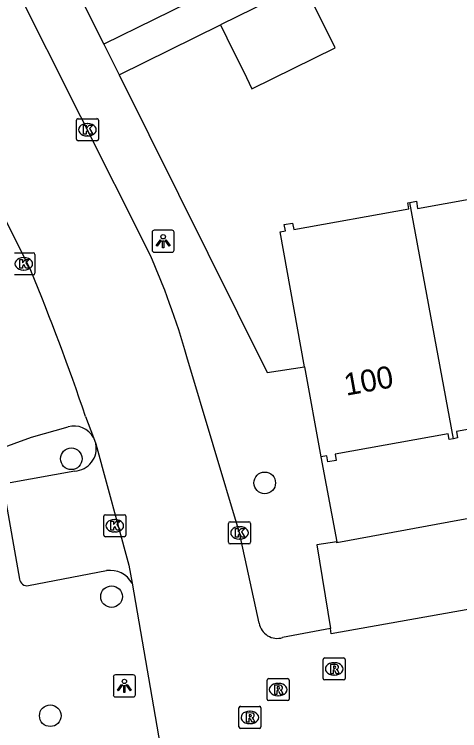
# Model space of a CAD drawing. Extents: x 157793 to 159380, y 380882 to 382313.
# Drawn here: x 158332.75 to 158352.88, y 381426.52 to 381458.93 of the extents above; entities that cross this region are included whole.
import ezdxf

# ---------------------------------------------------------------- set-up
doc = ezdxf.new("R2010")
doc.units = 0
for name, color, linetype in [('IMGEO_Boom', 7, 'Continuous'), ('IMGEO_Kolk', 7, 'Continuous'), ('IMGEO_Lichtpunt', 7, 'Continuous'), ('IMGEO_Pand', 7, 'Continuous'), ('IMGEO_Pand_nummerreeks', 7, 'Continuous'), ('IMGEO_Rijbaan_lokaal_open', 7, 'Continuous'), ('IMGEO_Rioolput', 7, 'Continuous'), ('IMGEO_Voetpad_open', 7, 'Continuous')]:
    doc.layers.add(name, color=color, linetype=linetype)

msp = doc.modelspace()

# ---------------------------------------------------------------- linework, layer by layer
at = {"layer": 'IMGEO_Boom'}
for centre in [(158335.328, 381438.82), (158344.071, 381437.728), (158337.149, 381432.582), (158334.377, 381427.195)]:
    msp.add_circle(centre, 0.489, dxfattribs=at)
at = {"layer": 'IMGEO_Kolk'}
for p, q in [((158335.557, 381453.279), (158335.557, 381454.131)), ((158335.632, 381454.205), (158336.484, 381454.205)), ((158336.558, 381454.131), (158336.558, 381453.279)), ((158336.045, 381453.985), (158336.07, 381453.985)), ((158336.484, 381453.205), (158335.632, 381453.205)), ((158336.068, 381453.425), (158336.043, 381453.425)), ((158332.753, 381448.138), (158333.605, 381448.138)), ((158333.679, 381448.064), (158333.679, 381447.212)), ((158333.166, 381447.918), (158333.191, 381447.918)), ((158333.189, 381447.358), (158333.164, 381447.358)), ((158333.605, 381447.138), (158332.753, 381447.138)), ((158336.793, 381435.363), (158336.793, 381436.215)), ((158336.868, 381436.289), (158337.72, 381436.289)), ((158337.281, 381436.069), (158337.306, 381436.069)), ((158337.794, 381436.215), (158337.794, 381435.363)), ((158342.433, 381435.041), (158342.433, 381435.893)), ((158342.508, 381435.967), (158343.36, 381435.967)), ((158342.921, 381435.747), (158342.946, 381435.747)), ((158343.434, 381435.893), (158343.434, 381435.041)), ((158337.304, 381435.509), (158337.279, 381435.509)), ((158337.72, 381435.289), (158336.868, 381435.289)), ((158342.944, 381435.187), (158342.919, 381435.187)), ((158343.36, 381434.967), (158342.508, 381434.967))]:
    msp.add_line(p, q, dxfattribs=at)
for points in [[(158335.557, 381453.279), (158335.557, 381454.131)], [(158335.632, 381454.205), (158336.484, 381454.205)], [(158336.558, 381454.131), (158336.558, 381453.279)], [(158335.878, 381453.905), (158336.001, 381453.905), (158336.001, 381453.754), (158336.131, 381453.905), (158336.295, 381453.905), (158336.149, 381453.754), (158336.302, 381453.505), (158336.15, 381453.505), (158336.065, 381453.669), (158336.001, 381453.602), (158336.001, 381453.505), (158335.878, 381453.505), (158335.878, 381453.905)], [(158336.484, 381453.205), (158335.632, 381453.205)], [(158332.753, 381448.138), (158333.605, 381448.138)], [(158333.679, 381448.064), (158333.679, 381447.212)], [(158332.999, 381447.838), (158333.122, 381447.838), (158333.122, 381447.687), (158333.252, 381447.838), (158333.416, 381447.838), (158333.27, 381447.687), (158333.423, 381447.438), (158333.271, 381447.438), (158333.186, 381447.602), (158333.122, 381447.535), (158333.122, 381447.438), (158332.999, 381447.438), (158332.999, 381447.838)], [(158333.605, 381447.138), (158332.753, 381447.138)], [(158336.793, 381435.363), (158336.793, 381436.215)], [(158336.868, 381436.289), (158337.72, 381436.289)], [(158337.114, 381435.989), (158337.237, 381435.989), (158337.237, 381435.838), (158337.367, 381435.989), (158337.531, 381435.989), (158337.385, 381435.838), (158337.538, 381435.589), (158337.386, 381435.589), (158337.301, 381435.753), (158337.237, 381435.686), (158337.237, 381435.589), (158337.114, 381435.589), (158337.114, 381435.989)], [(158337.794, 381436.215), (158337.794, 381435.363)], [(158342.433, 381435.041), (158342.433, 381435.893)], [(158342.508, 381435.967), (158343.36, 381435.967)], [(158342.754, 381435.667), (158342.877, 381435.667), (158342.877, 381435.516), (158343.007, 381435.667), (158343.171, 381435.667), (158343.025, 381435.516), (158343.178, 381435.267), (158343.026, 381435.267), (158342.941, 381435.431), (158342.877, 381435.364), (158342.877, 381435.267), (158342.754, 381435.267), (158342.754, 381435.667)], [(158343.434, 381435.893), (158343.434, 381435.041)], [(158337.72, 381435.289), (158336.868, 381435.289)], [(158343.36, 381434.967), (158342.508, 381434.967)]]:
    msp.add_lwpolyline(points, dxfattribs=at)
for centre, start, end in [((158335.634, 381454.129), 91.552, 178.448), ((158335.634, 381454.129), 91.552, 178.448), ((158336.482, 381454.129), 1.552, 88.448), ((158336.482, 381454.129), 1.552, 88.448), ((158335.634, 381453.281), 181.552, 268.448), ((158335.634, 381453.281), 181.552, 268.448), ((158336.482, 381453.281), 271.552, 358.448), ((158336.482, 381453.281), 271.552, 358.448), ((158333.603, 381448.062), 1.552, 88.448), ((158333.603, 381448.062), 1.552, 88.448), ((158333.603, 381447.214), 271.552, 358.448), ((158333.603, 381447.214), 271.552, 358.448), ((158336.87, 381436.213), 91.552, 178.448), ((158336.87, 381436.213), 91.552, 178.448), ((158337.718, 381436.213), 1.552, 88.448), ((158337.718, 381436.213), 1.552, 88.448), ((158342.51, 381435.891), 91.552, 178.448), ((158342.51, 381435.891), 91.552, 178.448), ((158343.358, 381435.891), 1.552, 88.448), ((158343.358, 381435.891), 1.552, 88.448), ((158336.87, 381435.365), 181.552, 268.448), ((158336.87, 381435.365), 181.552, 268.448), ((158337.718, 381435.365), 271.552, 358.448), ((158337.718, 381435.365), 271.552, 358.448), ((158342.51, 381435.043), 181.552, 268.448), ((158342.51, 381435.043), 181.552, 268.448), ((158343.358, 381435.043), 271.552, 358.448), ((158343.358, 381435.043), 271.552, 358.448)]:
    msp.add_arc(centre, 0.0765, start, end, dxfattribs=at)
for centre, major_axis, ratio, start_param, end_param in [((158336.044, 381453.705), (-0.387, 0.002), 0.722429, 4.712389, 7.853982), ((158336.069, 381453.705), (-0.39, 0.002), 0.717154, 1.570796, 4.712389), ((158333.165, 381447.638), (-0.387, 0.002), 0.722429, 4.712389, 7.853982), ((158333.19, 381447.638), (-0.39, 0.002), 0.717154, 1.570796, 4.712389), ((158337.28, 381435.789), (-0.387, 0.002), 0.722429, 4.712389, 7.853982), ((158337.305, 381435.789), (-0.39, 0.002), 0.717154, 1.570796, 4.712389), ((158342.92, 381435.467), (-0.387, 0.002), 0.722429, 4.712389, 7.853982), ((158342.945, 381435.467), (-0.39, 0.002), 0.717154, 1.570796, 4.712389)]:
    msp.add_ellipse(centre, major_axis=major_axis, ratio=ratio, start_param=start_param, end_param=end_param, dxfattribs=at)
at = {"layer": 'IMGEO_Lichtpunt'}
for p, q in [((158338.981, 381449.063), (158338.981, 381448.256)), ((158338.981, 381449.063), (158338.981, 381448.256)), ((158339.883, 381449.158), (158339.075, 381449.158)), ((158339.883, 381449.158), (158339.075, 381449.158)), ((158339.977, 381448.256), (158339.977, 381449.063)), ((158339.977, 381448.256), (158339.977, 381449.063)), ((158339.075, 381448.162), (158339.883, 381448.162)), ((158339.075, 381448.162), (158339.883, 381448.162)), ((158337.228, 381428.949), (158337.228, 381428.142)), ((158337.228, 381428.949), (158337.228, 381428.142)), ((158338.13, 381429.044), (158337.322, 381429.044)), ((158338.13, 381429.044), (158337.322, 381429.044)), ((158338.224, 381428.142), (158338.224, 381428.949)), ((158338.224, 381428.142), (158338.224, 381428.949)), ((158337.322, 381428.048), (158338.13, 381428.048)), ((158337.322, 381428.048), (158338.13, 381428.048))]:
    msp.add_line(p, q, dxfattribs=at)
for points in [[(158339.355, 381448.727), (158339.394, 381448.699), (158339.206, 381448.437), (158339.168, 381448.464), (158339.355, 381448.727)], [(158339.457, 381448.679), (158339.504, 381448.679), (158339.504, 381448.357), (158339.457, 381448.357), (158339.457, 381448.679)], [(158339.567, 381448.699), (158339.605, 381448.726), (158339.792, 381448.464), (158339.753, 381448.436), (158339.567, 381448.699)], [(158337.602, 381428.613), (158337.641, 381428.585), (158337.453, 381428.323), (158337.415, 381428.35), (158337.602, 381428.613)], [(158337.704, 381428.565), (158337.751, 381428.565), (158337.751, 381428.243), (158337.704, 381428.243), (158337.704, 381428.565)], [(158337.814, 381428.585), (158337.852, 381428.612), (158338.039, 381428.35), (158338, 381428.322), (158337.814, 381428.585)]]:
    msp.add_lwpolyline(points, dxfattribs=at)
for centre in [(158339.48, 381448.861), (158337.727, 381428.747)]:
    msp.add_circle(centre, 0.0994, dxfattribs=at)
for centre, start, end in [((158339.075, 381449.063), 90, 180), ((158339.075, 381449.063), 90, 180), ((158339.883, 381449.063), 0, 90), ((158339.883, 381449.063), 0, 90), ((158339.075, 381448.256), 180, 270), ((158339.075, 381448.256), 180, 270), ((158339.883, 381448.256), 270, 0), ((158339.883, 381448.256), 270, 360), ((158337.322, 381428.949), 90, 180), ((158337.322, 381428.949), 90, 180), ((158338.13, 381428.949), 0, 90), ((158338.13, 381428.949), 0, 90), ((158337.322, 381428.142), 180, 270), ((158337.322, 381428.142), 180, 270), ((158338.13, 381428.142), 270, 0), ((158338.13, 381428.142), 270, 360)]:
    msp.add_arc(centre, 0.0946, start, end, dxfattribs=at)
at = {"layer": 'IMGEO_Pand'}
for points in [[(158345.826, 381460.298), (158342.072, 381458.452)], [(158342.072, 381458.452), (158342.361, 381457.865), (158343.243, 381456.071), (158343.496, 381455.557), (158347.25, 381457.403), (158345.826, 381460.298)], [(158350.631, 381450.413), (158350.927, 381450.467), (158350.984, 381450.148), (158356.142, 381451.078), (158356.087, 381451.385), (158356.285, 381451.421)], [(158345.871, 381442.976), (158344.769, 381449.087), (158345.006, 381449.13), (158344.955, 381449.414), (158345.328, 381449.481), (158345.381, 381449.188), (158350.584, 381450.126), (158350.534, 381450.396), (158350.631, 381450.413)], [(158352.6, 381439.726), (158350.631, 381450.413)], [(158345.871, 381442.976), (158346.606, 381438.9)], [(158358.187, 381440.739), (158358.005, 381440.706), (158357.953, 381440.993), (158352.739, 381440.053), (158352.792, 381439.761), (158352.6, 381439.726)], [(158352.6, 381439.726), (158352.41, 381439.692), (158352.363, 381439.952), (158347.252, 381439.031), (158347.303, 381438.744), (158346.922, 381438.676), (158346.873, 381438.948), (158346.606, 381438.9)]]:
    msp.add_lwpolyline(points, dxfattribs=at)
at = {"layer": 'IMGEO_Rijbaan_lokaal_open'}
for points in [[(158338.824, 381448.203), (158323.507, 381478.675), (158321.13, 381483.404)], [(158330.325, 381453.652), (158333.5, 381447.333)], [(158343.822, 381431.379), (158342.934, 381435.467), (158340.55, 381443.438)], [(158335.973, 381440.734), (158336.329, 381439.775)], [(158336.329, 381439.775), (158336.434, 381439.494)], [(158336.434, 381439.494), (158337.936, 381433.999), (158338.074, 381433.188)], [(158389.687, 381438.882), (158388.503, 381438.277), (158347.078, 381430.896), (158347.04, 381431.137)], [(158338.074, 381433.188), (158339.498, 381424.968)], [(158347.04, 381431.137), (158344.88, 381430.73)]]:
    msp.add_lwpolyline(points, dxfattribs=at)
for centre, radius, start, end in [((158305.951, 381433.6), 35.97, 15.872, 23.9512), ((158227.539, 381403.861), 114.532, 18.78068, 22.30666), ((158344.636, 381431.519), 0.826, 189.7509, 287.1974)]:
    msp.add_arc(centre, radius, start, end, dxfattribs=at)
at = {"layer": 'IMGEO_Rioolput'}
for p, q in [((158346.712, 381428.885), (158346.712, 381429.737)), ((158346.787, 381429.811), (158347.639, 381429.811)), ((158347.2, 381429.591), (158347.225, 381429.591)), ((158347.713, 381429.737), (158347.713, 381428.885)), ((158344.254, 381428.876), (158345.106, 381428.876)), ((158347.223, 381429.031), (158347.198, 381429.031)), ((158344.179, 381427.95), (158344.179, 381428.802)), ((158344.667, 381428.656), (158344.692, 381428.656)), ((158345.18, 381428.802), (158345.18, 381427.95)), ((158347.639, 381428.811), (158346.787, 381428.811)), ((158344.69, 381428.096), (158344.665, 381428.096)), ((158342.976, 381427.619), (158343.828, 381427.619)), ((158345.106, 381427.876), (158344.254, 381427.876)), ((158342.901, 381426.693), (158342.901, 381427.545)), ((158343.389, 381427.399), (158343.414, 381427.399)), ((158343.902, 381427.545), (158343.902, 381426.693)), ((158343.828, 381426.619), (158342.976, 381426.619)), ((158343.412, 381426.839), (158343.387, 381426.839))]:
    msp.add_line(p, q, dxfattribs=at)
for points in [[(158346.712, 381428.885), (158346.712, 381429.737)], [(158346.787, 381429.811), (158347.639, 381429.811)], [(158347.301, 381429.509), (158347.049, 381429.511), (158347.049, 381429.111)], [(158347.713, 381429.737), (158347.713, 381428.885)], [(158347.049, 381429.111), (158347.173, 381429.111), (158347.173, 381429.273), (158347.184, 381429.273)], [(158347.227, 381429.43), (158347.173, 381429.43), (158347.173, 381429.349)], [(158347.173, 381429.349), (158347.225, 381429.349)], [(158347.231, 381429.244), (158347.302, 381429.111), (158347.442, 381429.111), (158347.377, 381429.237)], [(158344.254, 381428.876), (158345.106, 381428.876)], [(158344.179, 381427.95), (158344.179, 381428.802)], [(158344.768, 381428.574), (158344.516, 381428.576), (158344.516, 381428.176)], [(158345.18, 381428.802), (158345.18, 381427.95)], [(158347.639, 381428.811), (158346.787, 381428.811)], [(158344.516, 381428.176), (158344.64, 381428.176), (158344.64, 381428.338), (158344.651, 381428.338)], [(158344.694, 381428.495), (158344.64, 381428.495), (158344.64, 381428.414)], [(158344.64, 381428.414), (158344.692, 381428.414)], [(158344.698, 381428.309), (158344.769, 381428.176), (158344.909, 381428.176), (158344.844, 381428.302)], [(158342.976, 381427.619), (158343.828, 381427.619)], [(158345.106, 381427.876), (158344.254, 381427.876)], [(158342.901, 381426.693), (158342.901, 381427.545)], [(158343.49, 381427.317), (158343.238, 381427.319), (158343.238, 381426.919)], [(158343.416, 381427.238), (158343.362, 381427.238), (158343.362, 381427.157)], [(158343.902, 381427.545), (158343.902, 381426.693)], [(158343.238, 381426.919), (158343.362, 381426.919), (158343.362, 381427.081), (158343.373, 381427.081)], [(158343.362, 381427.157), (158343.414, 381427.157)], [(158343.42, 381427.052), (158343.491, 381426.919), (158343.631, 381426.919), (158343.566, 381427.045)], [(158343.828, 381426.619), (158342.976, 381426.619)]]:
    msp.add_lwpolyline(points, dxfattribs=at)
for centre, radius, start, end in [((158346.789, 381429.735), 0.0765, 91.552, 178.448), ((158346.789, 381429.735), 0.0765, 91.552, 178.448), ((158347.3, 381429.399), 0.109, 350.3612, 89.416), ((158347.637, 381429.735), 0.0765, 1.552, 88.448), ((158347.637, 381429.735), 0.0765, 1.552, 88.448), ((158347.183, 381429.22), 0.0533, 26.0293, 88.6989), ((158347.209, 381429.538), 0.19, 274.7715, 282.9687), ((158347.233, 381429.334), 0.0964, 77.0061, 93.1865), ((158347.247, 381429.391), 0.0378, 276.6634, 79.6772), ((158347.298, 381429.399), 0.112, 277.5842, 350.9817), ((158347.282, 381429.184), 0.108, 29.5134, 73.7905), ((158344.256, 381428.8), 0.0765, 91.552, 178.448), ((158344.256, 381428.8), 0.0765, 91.552, 178.448), ((158345.104, 381428.8), 0.0765, 1.552, 88.448), ((158345.104, 381428.8), 0.0765, 1.552, 88.448), ((158346.789, 381428.887), 0.0765, 181.552, 268.448), ((158346.789, 381428.887), 0.0765, 181.552, 268.448), ((158347.637, 381428.887), 0.0765, 271.552, 358.448), ((158347.637, 381428.887), 0.0765, 271.552, 358.448), ((158344.767, 381428.464), 0.109, 350.3612, 89.416), ((158344.65, 381428.285), 0.0533, 26.0293, 88.6989), ((158344.676, 381428.603), 0.19, 274.7715, 282.9687), ((158344.7, 381428.399), 0.0964, 77.0061, 93.1865), ((158344.714, 381428.456), 0.0378, 276.6634, 79.6772), ((158344.765, 381428.464), 0.112, 277.5842, 350.9817), ((158344.749, 381428.249), 0.108, 29.5134, 73.7905), ((158344.256, 381427.952), 0.0765, 181.552, 268.448), ((158344.256, 381427.952), 0.0765, 181.552, 268.448), ((158345.104, 381427.952), 0.0765, 271.552, 358.448), ((158345.104, 381427.952), 0.0765, 271.552, 358.448), ((158342.978, 381427.543), 0.0765, 91.552, 178.448), ((158342.978, 381427.543), 0.0765, 91.552, 178.448), ((158343.826, 381427.543), 0.0765, 1.552, 88.448), ((158343.826, 381427.543), 0.0765, 1.552, 88.448), ((158343.422, 381427.142), 0.0964, 77.0061, 93.1865), ((158343.436, 381427.199), 0.0378, 276.6634, 79.6772), ((158343.489, 381427.207), 0.109, 350.3612, 89.416), ((158343.372, 381427.028), 0.0533, 26.0293, 88.6989), ((158343.398, 381427.346), 0.19, 274.7715, 282.9687), ((158343.487, 381427.207), 0.112, 277.5842, 350.9817), ((158343.471, 381426.992), 0.108, 29.5134, 73.7905), ((158342.978, 381426.695), 0.0765, 181.552, 268.448), ((158342.978, 381426.695), 0.0765, 181.552, 268.448), ((158343.826, 381426.695), 0.0765, 271.552, 358.448), ((158343.826, 381426.695), 0.0765, 271.552, 358.448)]:
    msp.add_arc(centre, radius, start, end, dxfattribs=at)
for centre, major_axis, ratio, start_param, end_param in [((158347.199, 381429.311), (-0.387, 0.002), 0.722429, 4.712389, 7.853982), ((158347.224, 381429.311), (-0.39, 0.002), 0.717154, 1.570796, 4.712389), ((158344.666, 381428.376), (-0.387, 0.002), 0.722429, 4.712389, 7.853982), ((158344.691, 381428.376), (-0.39, 0.002), 0.717154, 1.570796, 4.712389), ((158343.388, 381427.119), (-0.387, 0.002), 0.722429, 4.712389, 7.853982), ((158343.413, 381427.119), (-0.39, 0.002), 0.717154, 1.570796, 4.712389)]:
    msp.add_ellipse(centre, major_axis=major_axis, ratio=ratio, start_param=start_param, end_param=end_param, dxfattribs=at)
at = {"layer": 'IMGEO_Voetpad_open'}
for points in [[(158326.548, 381478.159), (158336.768, 381457.628), (158336.797, 381457.569)], [(158341.355, 381459.822), (158336.797, 381457.569)], [(158337.485, 381456.187), (158342.072, 381458.452)], [(158336.797, 381457.569), (158337.485, 381456.187)], [(158337.485, 381456.187), (158344.185, 381442.728), (158345.871, 381442.976)], [(158387.301, 381442.337), (158353.628, 381436.175), (158352.398, 381435.95), (158347.332, 381435.023), (158347.326, 381435.057)], [(158331.939, 381439.221), (158333.536, 381439.802), (158335.181, 381440.27)], [(158346.606, 381438.9), (158347.326, 381435.057)], [(158335.484, 381438.265), (158332.56, 381437.734)], [(158332.295, 381437.31), (158332.993, 381433.377)], [(158347.326, 381435.057), (158346.431, 381434.929), (158347.04, 381431.137)], [(158333.393, 381433.084), (158336.92, 381433.76)]]:
    msp.add_lwpolyline(points, dxfattribs=at)
for centre, radius, start, end in [((158335.436, 381439.283), 1.02, 28.8617, 104.4884), ((158335.436, 381439.284), 1.02, 272.6892, 11.9038), ((158337.081, 381432.634), 1.137, 29.1436, 98.1242), ((158333.326, 381433.412), 0.335, 185.9988, 281.5557)]:
    msp.add_arc(centre, radius, start, end, dxfattribs=at)

# ---------------------------------------------------------------- texts
at = {"layer": 'IMGEO_Pand_nummerreeks'}
msp.add_text('100', height=1, rotation=10.2502, dxfattribs=at).set_placement((158347.753, 381441.668))

doc.saveas('drawing.dxf')
